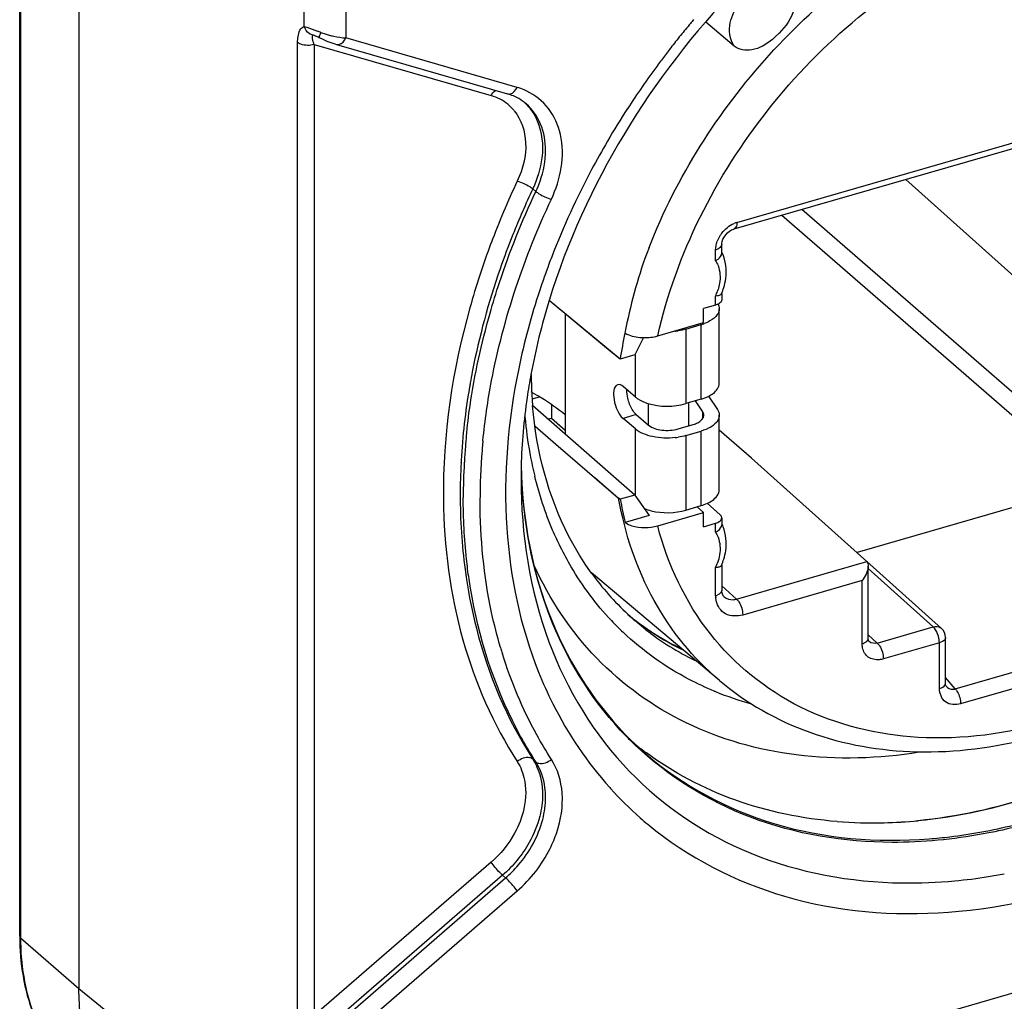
# Model space of a CAD drawing. Header units: millimetres. Extents: x 0 to 420, y 0 to 297.
# Tile 373 of 502: x 371.77 to 373.37, y 136.74 to 138.34. Entities that reach past the tile are written whole.
import ezdxf

# ---------------------------------------------------------------- set-up
doc = ezdxf.new("R2010")
doc.units = ezdxf.units.MM
doc.header["$LTSCALE"] = 23.1
doc.layers.get('0').update_dxf_attribs({"linetype": 'CONTINUOUS'})

msp = doc.modelspace()

# ---------------------------------------------------------------- linework, layer by layer
at = {"color": 7, "linetype": 'CONTINUOUS'}
for p, q in [((371.7708, 136.8453), (371.7708, 138.9238)), ((371.7721, 138.9213), (371.7721, 136.8428)), ((371.8671, 138.839), (371.8671, 136.7605)), ((372.2337, 138.325), (372.2337, 138.5399)), ((372.3013, 138.5313), (372.3013, 138.3064)), ((372.933, 138.2931), (372.8868, 138.3323)), ((373.0062, 138.3143), (372.9997, 138.3081)), ((372.2228, 136.72), (372.2228, 138.2991)), ((372.2487, 138.3108), (372.2479, 138.3108)), ((372.2505, 138.3105), (372.2487, 138.3108)), ((372.2499, 138.2957), (372.5375, 138.2126)), ((372.2499, 138.2957), (372.2499, 136.7166)), ((372.2504, 138.3106), (372.2507, 138.3105)), ((372.2507, 138.3105), (372.2516, 138.3101)), ((372.2516, 138.3101), (372.2529, 138.3096)), ((372.2529, 138.3096), (372.2545, 138.3088)), ((372.2545, 138.3088), (372.2563, 138.308)), ((372.2563, 138.308), (372.2578, 138.3072)), ((372.2577, 138.3076), (372.2578, 138.3072)), ((372.2578, 138.3072), (372.2636, 138.3043)), ((372.2636, 138.3043), (372.2701, 138.3014)), ((372.2701, 138.3014), (372.2767, 138.2988)), ((372.2767, 138.2988), (372.2832, 138.2966)), ((372.2832, 138.2966), (372.2858, 138.2958)), ((372.2858, 138.2958), (372.5642, 138.2154)), ((372.5798, 138.226), (372.3013, 138.3064)), ((372.9372, 138.0063), (373.9565, 138.3006)), ((372.9328, 137.9958), (373.9521, 138.29)), ((373.212, 138.0764), (373.5327, 137.7881)), ((372.6053, 138.061), (372.6103, 138.0567)), ((373.4907, 137.6384), (373.0427, 138.0275)), ((373.0104, 138.0182), (373.4585, 137.6291)), ((372.922, 137.9893), (372.9252, 137.992)), ((372.9252, 137.992), (372.9286, 137.9941)), ((372.9286, 137.9941), (372.932, 137.9955)), ((372.932, 137.9955), (372.9328, 137.9958)), ((372.9127, 137.9721), (372.9133, 137.9754)), ((372.9133, 137.9754), (372.9146, 137.9789)), ((372.9146, 137.9789), (372.9166, 137.9826)), ((372.9166, 137.9826), (372.9191, 137.9861)), ((372.9191, 137.9861), (372.922, 137.9893)), ((372.7944, 137.9658), (372.7906, 137.9558)), ((372.9026, 137.9441), (372.9026, 137.9617)), ((372.9126, 137.9704), (372.9127, 137.9721)), ((372.9126, 137.9564), (372.9126, 137.9704)), ((372.7473, 137.7838), (372.632, 137.8796)), ((372.7156, 137.8101), (372.632, 137.8796)), ((372.9058, 137.8869), (372.9026, 137.8866)), ((372.9026, 137.872), (372.9026, 137.8866)), ((372.9126, 137.8905), (372.9126, 137.8806)), ((372.9026, 137.872), (372.8831, 137.8664)), ((372.8831, 137.8434), (372.8831, 137.8664)), ((372.9065, 137.8735), (372.9026, 137.872)), ((372.9066, 137.8736), (372.9079, 137.8704)), ((372.9085, 137.7448), (372.9085, 137.866)), ((372.6581, 137.8579), (372.6581, 137.6636)), ((372.8084, 137.8218), (372.8831, 137.8434)), ((372.8544, 137.8329), (372.879, 137.8402)), ((372.8544, 137.8329), (372.8544, 137.7117)), ((372.879, 137.7189), (372.879, 137.8402)), ((372.7855, 137.819), (372.7715, 137.7908)), ((372.7343, 137.7945), (372.7156, 137.8101)), ((372.7473, 137.7838), (372.7343, 137.7945)), ((372.7715, 137.7908), (372.7473, 137.7838)), ((372.7723, 137.7223), (372.7723, 137.7908)), ((372.7723, 137.7223), (372.752, 137.7395)), ((372.6044, 137.7195), (372.6163, 137.7229)), ((372.879, 137.7189), (372.8544, 137.7117)), ((372.8912, 137.7238), (372.9055, 137.7022)), ((372.7715, 137.563), (372.6051, 137.7079)), ((372.6356, 137.7106), (372.6356, 137.6882)), ((372.7937, 137.6768), (372.7937, 137.7117)), ((372.859, 137.6756), (372.859, 137.7117)), ((372.8816, 137.6985), (372.8699, 137.7162)), ((372.6297, 137.6865), (372.6356, 137.6882)), ((372.6356, 137.6882), (372.6581, 137.6682)), ((372.7735, 137.6939), (372.752, 137.6876)), ((372.7723, 137.6704), (372.752, 137.6876)), ((372.7735, 137.6939), (372.7937, 137.6768)), ((372.8816, 137.6874), (372.8816, 137.6985)), ((372.9085, 137.5716), (372.9085, 137.6928)), ((372.6094, 137.6747), (372.6429, 137.6459)), ((372.6094, 137.6747), (372.6429, 137.6459)), ((372.6454, 137.6794), (372.6581, 137.6682)), ((372.8418, 137.6705), (372.8663, 137.6777)), ((372.7723, 137.563), (372.7723, 137.6704)), ((372.8544, 137.6597), (372.879, 137.667)), ((372.8544, 137.6597), (372.8544, 137.5385)), ((372.879, 137.5457), (372.879, 137.667)), ((372.9611, 137.6231), (372.9085, 137.6685)), ((372.6429, 137.6459), (372.7449, 137.5581)), ((372.6429, 137.6459), (372.651, 137.6389)), ((373.1483, 137.4548), (372.9611, 137.6231)), ((372.7062, 137.5914), (372.7449, 137.5581)), ((372.7715, 137.563), (372.7475, 137.5561)), ((372.7715, 137.563), (372.7948, 137.5294)), ((372.7475, 137.5561), (372.7449, 137.5581)), ((372.8544, 137.5385), (372.879, 137.5457)), ((372.8831, 137.5344), (372.8725, 137.5438)), ((372.91, 137.5308), (372.8891, 137.5496)), ((373.3898, 137.5435), (373.1328, 137.4693)), ((372.7948, 137.5294), (372.7555, 137.5181)), ((372.8084, 137.5129), (372.8831, 137.5344)), ((372.8831, 137.5114), (372.8831, 137.5344)), ((372.8831, 137.5114), (372.9026, 137.517)), ((372.9026, 137.5024), (372.9026, 137.517)), ((372.9126, 137.5258), (372.9126, 137.5147)), ((372.9126, 137.4488), (372.9126, 137.4079)), ((372.9368, 137.3937), (373.1483, 137.4548)), ((373.2698, 137.3461), (373.1486, 137.4551)), ((373.1509, 137.3296), (373.1509, 137.4475)), ((372.9088, 137.2613), (372.701, 137.4365)), ((372.9058, 137.4453), (372.9026, 137.445)), ((372.9026, 137.3992), (372.9026, 137.445)), ((373.1509, 137.4435), (373.2565, 137.3485)), ((372.9126, 137.4151), (372.9368, 137.3937)), ((373.1409, 137.4238), (372.9467, 137.3678)), ((373.1409, 137.3209), (373.1409, 137.4238)), ((372.9127, 137.4056), (372.9126, 137.4079)), ((372.9136, 137.4019), (372.9127, 137.4056)), ((372.915, 137.3991), (372.9136, 137.4019)), ((372.9166, 137.3974), (372.915, 137.3991)), ((372.9036, 137.3906), (372.9028, 137.3958)), ((372.9164, 137.3973), (372.9165, 137.3972)), ((372.7713, 137.3586), (372.7708, 137.359)), ((372.7892, 137.3439), (372.7713, 137.3586)), ((373.1656, 137.3222), (373.1509, 137.3354)), ((373.1656, 137.3222), (373.2565, 137.3485)), ((373.2585, 137.3464), (373.2565, 137.3485)), ((373.2604, 137.3438), (373.2585, 137.3464)), ((373.2688, 137.3469), (373.2698, 137.3461)), ((373.1511, 137.3276), (373.1509, 137.3296)), ((373.1515, 137.326), (373.1511, 137.3276)), ((373.152, 137.325), (373.1515, 137.326)), ((373.1524, 137.3246), (373.152, 137.325)), ((373.2665, 137.3226), (373.1755, 137.2963)), ((373.2665, 137.3226), (373.2663, 137.3261)), ((373.2665, 137.2481), (373.2665, 137.3226)), ((373.2765, 137.2568), (373.2765, 137.3312)), ((373.2925, 137.2478), (373.5841, 137.332)), ((373.5927, 137.3074), (373.3011, 137.2232)), ((373.2925, 137.2478), (373.2765, 137.2659)), ((373.2766, 137.2551), (373.2765, 137.2568)), ((373.277, 137.2532), (373.2766, 137.2551)), ((373.2776, 137.2521), (373.277, 137.2532)), ((373.2779, 137.2517), (373.2776, 137.2521)), ((372.6053, 137.1333), (372.6103, 137.1289)), ((372.7304, 137.0872), (372.7318, 137.0856)), ((372.7305, 137.0873), (372.7319, 137.0856)), ((372.5375, 136.9656), (372.2499, 136.7166)), ((372.5561, 136.9445), (372.2583, 136.6865)), ((372.2827, 136.699), (372.5611, 136.9401)), ((372.5611, 136.9401), (372.5561, 136.9445)), ((372.3013, 136.6778), (372.5798, 136.919)), ((371.7721, 136.8428), (371.8671, 136.7605)), ((372.5901, 136.5233), (373.541, 136.7977)), ((371.8671, 136.7605), (372.2337, 136.4614))]:
    msp.add_line(p, q, dxfattribs=at)
for centre, radius, start, end in [((373.9352, 137.4287), 1.4016, 139.9763, 141.0191), ((373.936, 137.4281), 1.4027, 139.6554, 139.9764), ((372.0173, 137.6951), 0.6663, 68.5792, 69.0852), ((372.3148, 138.4601), 0.1544, 249.4791, 252.1265), ((372.3166, 138.4654), 0.1601, 252.1083, 254.6923), ((373.9328, 137.4307), 1.3986, 141.019, 142.0706), ((372.9252, 138.389), 0.11, 309.3269, 312.5899), ((373.9288, 137.4338), 1.3935, 142.2011, 143.1026), ((373.9309, 137.4322), 1.3961, 142.0709, 142.2013), ((373.9266, 137.4355), 1.3907, 143.1029, 143.5223), ((373.9213, 137.4393), 1.3841, 143.5191, 147.086), ((372.5508, 138.1255), 0.1046, 67.2088, 73.9177), ((372.5519, 138.1283), 0.1016, 64.4642, 67.1867), ((372.5157, 138.1368), 0.0789, 62.5403, 73.9411), ((372.5176, 138.1407), 0.0745, 50.9775, 62.5047), ((372.5443, 138.1414), 0.0766, 49.1462, 59.964), ((372.5339, 138.1396), 0.0847, 44.5823, 46.9026), ((372.5183, 138.1418), 0.0733, 41.2305, 50.8858), ((372.5175, 138.141), 0.0744, 39.1275, 41.2384), ((373.9026, 137.4514), 1.362, 147.0862, 149.7011), ((373.8156, 137.4917), 1.3657, 154.7827, 159.3881), ((373.826, 137.4864), 1.3492, 154.7906, 158.2379), ((372.9495, 137.9648), 0.0433, 106.4544, 112.8792), ((372.9498, 137.9592), 0.0475, 153.5648, 159.6517), ((372.9531, 137.9575), 0.0513, 147.8441, 153.5477), ((372.9562, 137.9556), 0.0549, 142.3783, 147.8647), ((372.896, 137.9846), 0.0238, 286.0742, 294.4035), ((373.7799, 137.5104), 1.2256, 158.9484, 159.5565), ((373.5475, 137.6795), 0.8058, 159.9438, 169.4906), ((372.8313, 137.9207), 0.079, 340.5389, 342.5883), ((372.8201, 137.9297), 0.1002, 336.9215, 342.9832), ((373.6553, 137.5633), 1.0711, 162.8266, 169.4635), ((372.8286, 137.9217), 0.0818, 334.6486, 340.5219), ((372.8937, 137.866), 0.0149, 357.5564, 0.1128), ((372.8561, 137.918), 0.0812, 286.3801, 289.9346), ((373.549, 137.6559), 0.8119, 167.8778, 170.9399), ((372.8247, 137.9403), 0.1114, 275.8493, 278.8459), ((373.6219, 137.5478), 1.1357, 169.0509, 169.987), ((373.2869, 137.7637), 0.6842, 180.3735, 182.8655), ((373.5592, 137.5576), 1.0723, 170.298, 176.7164), ((373.6106, 137.5498), 1.1242, 169.988, 170.345), ((372.4211, 137.3892), 0.3867, 61.7269, 61.9917), ((373.2696, 137.7629), 0.6669, 182.8714, 183.9382), ((373.2617, 137.7624), 0.659, 183.9393, 184.4815), ((373.2577, 137.762), 0.655, 184.4818, 184.7436), ((373.2433, 137.7469), 0.6532, 184.9854, 190.2477), ((373.5501, 137.5543), 1.0581, 174.3448, 174.5648), ((372.6889, 137.6634), 0.0308, 179.6241, 183.0045), ((372.8247, 137.7666), 0.111, 276.2974, 278.8462), ((373.5333, 137.5558), 1.0412, 175.1257, 175.8848), ((373.5439, 137.5549), 1.0519, 174.5644, 175.126), ((373.5478, 137.5517), 1.0285, 174.7717, 175.3486), ((373.5548, 137.5511), 1.0355, 174.4514, 174.772), ((373.5217, 137.5566), 1.0296, 175.885, 176.5357), ((373.5062, 137.5546), 0.9868, 175.3199, 180.0582), ((373.2164, 137.7424), 0.6259, 190.2837, 190.5195), ((373.2032, 137.7398), 0.6125, 190.5089, 193.7898), ((373.4784, 137.5628), 0.9912, 176.9675, 179.9866), ((373.5057, 137.5616), 1.0186, 176.7684, 176.9804), ((373.4854, 137.5585), 0.9932, 176.7327, 179.9845), ((373.5146, 137.5571), 1.0224, 176.5362, 176.7475), ((373.4542, 137.5887), 0.868, 178.5917, 179.9969), ((373.396, 137.6283), 0.8098, 181.2971, 182.8177), ((373.3982, 137.6283), 0.812, 181.6632, 182.7885), ((373.3896, 137.6279), 0.8034, 182.7899, 183.1133), ((373.406, 137.5621), 0.9188, 179.9376, 187.5322), ((373.3226, 137.6568), 0.5838, 189.9353, 193.75), ((372.9074, 137.5258), 0.00518, 352.0434, 14.0604), ((372.8552, 137.4872), 0.0644, 21.9934, 25.638), ((372.8286, 137.48), 0.0818, 334.6472, 340.5219), ((372.8201, 137.4881), 0.1002, 336.9215, 342.982), ((373.1325, 137.4475), 0.0184, 356.4184, 359.9928), ((373.3494, 137.5556), 0.8619, 187.6016, 188.663), ((373.0684, 137.7016), 0.4536, 215.8215, 227.1676), ((372.896, 137.4221), 0.0239, 286.0765, 294.1199), ((372.9526, 137.4005), 0.05, 181.493, 185.4126), ((373.0366, 137.7064), 0.4366, 230.6573, 232.6561), ((373.0631, 137.6963), 0.4461, 227.2083, 229.1746), ((373.0513, 137.7233), 0.459, 230.8658, 232.4787), ((373.0794, 137.6849), 0.4756, 223.2835, 226.5329), ((373.0387, 137.7091), 0.44, 232.658, 235.6814), ((373.0516, 137.7236), 0.4594, 232.479, 234.575), ((373.0522, 137.7244), 0.4604, 234.575, 235.3376), ((373.0763, 137.7131), 0.4677, 232.1341, 243.7264), ((373.0572, 137.7322), 0.4697, 235.368, 243.5645), ((373.0402, 137.7114), 0.4428, 235.6794, 236.5375), ((373.0443, 137.7179), 0.4505, 236.5608, 244.1262), ((373.1457, 137.3295), 0.00516, 351.6456, 1.2109), ((373.225, 137.3218), 0.0415, 5.9888, 10.8929), ((373.2787, 137.5289), 0.7568, 196.4391, 197.0132), ((373.2751, 137.5278), 0.7531, 197.0134, 197.2428), ((373.2713, 137.2567), 0.00516, 351.644, 1.2108), ((373.0942, 137.7135), 0.5078, 247.5783, 247.8167), ((373.0993, 137.7268), 0.5221, 247.8495, 254.5979), ((373.1484, 137.5516), 0.5461, 224.231, 225.4427), ((373.1474, 137.5505), 0.5446, 225.4428, 226.3989), ((373.1123, 137.5808), 0.5432, 231.4467, 231.7815), ((373.1426, 137.5499), 0.5397, 227.2166, 229.0851), ((373.1131, 137.582), 0.5446, 231.7822, 233.6122), ((373.1725, 137.4841), 0.5942, 222.1273, 228.6416), ((373.1703, 137.4818), 0.591, 228.653, 231.8671), ((373.1575, 137.7569), 0.7273, 265.4907, 271.4422), ((373.1569, 137.7498), 0.7202, 265.4936, 271.5866), ((373.1563, 137.8107), 0.7811, 271.4286, 275.5575), ((373.1555, 137.8058), 0.7762, 271.5695, 275.6315), ((373.217, 137.7325), 0.8006, 269.2172, 275.3368), ((373.2119, 137.7908), 0.8591, 275.3137, 278.9852), ((373.2063, 137.8277), 0.8963, 278.9713, 280.6654)]:
    msp.add_arc(centre, radius, start, end, dxfattribs=at)
for points, knots in [([(373.0862, 138.5215), (373.0329, 138.4808), (372.8356, 138.3044), (372.69, 138.0682), (372.6319, 137.8796)], [0, 0, 0, 0, 0.253701, 1, 1, 1, 1]), ([(372.7944, 137.9658), (372.8392, 138.0802), (372.9734, 138.2921), (373.1709, 138.4469), (373.2799, 138.5021)], [0, 0, 0, 0, 0.50147, 1, 1, 1, 1]), ([(372.8084, 137.8218), (372.8385, 137.9549), (372.9672, 138.209), (373.1849, 138.3916), (373.3085, 138.4539)], [0, 0, 0, 0, 0.496445, 1, 1, 1, 1]), ([(372.9257, 138.3125), (372.9242, 138.3246), (372.9302, 138.351), (372.9551, 138.3806), (372.9892, 138.3967), (373.0139, 138.3911), (373.022, 138.3846)], [0, 0, 0, 0, 0.252177, 0.528089, 0.784101, 1, 1, 1, 1]), ([(373.022, 138.3846), (373.026, 138.3811), (373.032, 138.3704), (373.03, 138.3431), (373.0166, 138.325), (373.0062, 138.3143)], [0, 0, 0, 0, 0.202215, 0.431845, 1, 1, 1, 1]), ([(372.2228, 138.2991), (372.2228, 138.3023), (372.2232, 138.3113), (372.2274, 138.3237), (372.2337, 138.325)], [0, 0, 0, 0, 0.33241, 1, 1, 1, 1]), ([(372.2337, 138.325), (372.2351, 138.3247), (372.2424, 138.3227), (372.2494, 138.3198), (372.2552, 138.3176)], [0, 0, 0, 0, 0.188053, 1, 1, 1, 1]), ([(372.2607, 138.3155), (372.2603, 138.3146), (372.2592, 138.312), (372.2579, 138.3095), (372.2577, 138.3076)], [0, 0, 0, 0, 0.344664, 1, 1, 1, 1]), ([(372.2499, 138.2957), (372.2428, 138.2936), (372.2327, 138.2938), (372.2243, 138.2979), (372.2228, 138.2991)], [0, 0, 0, 0, 0.793274, 1, 1, 1, 1]), ([(372.2499, 138.2957), (372.2486, 138.2989), (372.2472, 138.3031), (372.2464, 138.3099), (372.2479, 138.3108)], [0, 0, 0, 0, 0.664477, 1, 1, 1, 1]), ([(372.2744, 138.3111), (372.2767, 138.3104), (372.2856, 138.3082), (372.2946, 138.3068), (372.3013, 138.3064)], [0, 0, 0, 0, 0.266156, 1, 1, 1, 1]), ([(372.2858, 138.2959), (372.2872, 138.2955), (372.294, 138.2955), (372.299, 138.3017), (372.3013, 138.3064)], [0, 0, 0, 0, 0.209697, 1, 1, 1, 1]), ([(372.995, 138.3039), (372.9852, 138.296), (372.9657, 138.2839), (372.9404, 138.2869), (372.933, 138.2931)], [0, 0, 0, 0, 0.565893, 1, 1, 1, 1]), ([(372.5642, 138.2154), (372.5656, 138.2151), (372.5725, 138.2151), (372.5775, 138.2213), (372.5798, 138.226)], [0, 0, 0, 0, 0.207464, 1, 1, 1, 1]), ([(372.6355, 138.0442), (372.6506, 138.0762), (372.6614, 138.1313), (372.6341, 138.1935), (372.6092, 138.2135), (372.5957, 138.2199)], [0, 0, 0, 0, 0.537096, 0.772963, 1, 1, 1, 1]), ([(372.6261, 138.1234), (372.6261, 138.138), (372.6213, 138.1665), (372.6046, 138.1905), (372.5944, 138.1993)], [0, 0, 0, 0, 0.520071, 1, 1, 1, 1]), ([(372.5752, 138.188), (372.5868, 138.1737), (372.5996, 138.1328), (372.5891, 138.0929), (372.5801, 138.0736)], [0, 0, 0, 0, 0.462637, 1, 1, 1, 1]), ([(372.5942, 138.1991), (372.5986, 138.1947), (372.6147, 138.1743), (372.6211, 138.1473), (372.6211, 138.1277)], [0, 0, 0, 0, 0.239413, 1, 1, 1, 1]), ([(373.2317, 137.0333), (373.3621, 137.0461), (373.6292, 137.14), (373.9545, 137.412), (374.1773, 137.7729), (374.232, 138.0506), (374.2261, 138.1815)], [0, 0, 0, 0, 0.239131, 0.499995, 0.760862, 1, 1, 1, 1]), ([(372.7267, 138.1385), (372.7178, 138.1233), (372.6839, 138.0625), (372.6548, 137.9991), (372.6361, 137.9506)], [0, 0, 0, 0, 0.252794, 1, 1, 1, 1]), ([(374.2271, 138.143), (374.2271, 138.0136), (374.1648, 137.7437), (373.9401, 137.3954), (373.6196, 137.1348), (373.3592, 137.0456), (373.2319, 137.0332)], [0, 0, 0, 0, 0.241498, 0.501974, 0.761308, 1, 1, 1, 1]), ([(372.6211, 138.1277), (372.6211, 138.1222), (372.6196, 138.0993), (372.6127, 138.0768), (372.6053, 138.061)], [0, 0, 0, 0, 0.239216, 1, 1, 1, 1]), ([(372.6103, 138.0567), (372.6128, 138.0621), (372.6216, 138.0833), (372.6261, 138.1064), (372.6261, 138.1234)], [0, 0, 0, 0, 0.26133, 1, 1, 1, 1]), ([(372.5801, 138.0736), (372.5872, 138.0718), (372.5959, 138.0677), (372.6037, 138.0624), (372.6053, 138.061)], [0, 0, 0, 0, 0.782282, 1, 1, 1, 1]), ([(372.5357, 137.8587), (372.5405, 137.8754), (372.5612, 137.9429), (372.5876, 138.0086), (372.6103, 138.0567)], [0, 0, 0, 0, 0.246534, 1, 1, 1, 1]), ([(372.6103, 138.0567), (372.6118, 138.0554), (372.6196, 138.05), (372.6283, 138.046), (372.6355, 138.0442)], [0, 0, 0, 0, 0.217718, 1, 1, 1, 1]), ([(372.5242, 137.6512), (372.5274, 137.684), (372.5471, 137.8193), (372.5914, 137.9505), (372.6355, 138.0442)], [0, 0, 0, 0, 0.241787, 1, 1, 1, 1]), ([(372.9372, 138.0063), (372.9372, 138.0051), (372.937, 138.0014), (372.9353, 137.9965), (372.9328, 137.9958)], [0, 0, 0, 0, 0.318006, 1, 1, 1, 1]), ([(372.5729, 137.9866), (372.5656, 137.9682), (372.5384, 137.8955), (372.5179, 137.8203), (372.5069, 137.7635)], [0, 0, 0, 0, 0.254636, 1, 1, 1, 1]), ([(372.5373, 137.9725), (372.5244, 137.938), (372.4801, 137.8036), (372.4588, 137.661), (372.4599, 137.5562)], [0, 0, 0, 0, 0.26004, 1, 1, 1, 1]), ([(372.9125, 137.9704), (372.9126, 137.968), (372.9097, 137.9649), (372.9068, 137.9633), (372.9058, 137.9629)], [0, 0, 0, 0, 0.69261, 1, 1, 1, 1]), ([(372.9026, 137.9441), (372.904, 137.9449), (372.9085, 137.9477), (372.9126, 137.9526), (372.9126, 137.9564)], [0, 0, 0, 0, 0.303281, 1, 1, 1, 1]), ([(372.9026, 137.9441), (372.9042, 137.9416), (372.9099, 137.9303), (372.9106, 137.9168), (372.9091, 137.9073)], [0, 0, 0, 0, 0.235323, 1, 1, 1, 1]), ([(372.916, 137.9004), (372.9174, 137.9052), (372.9216, 137.9237), (372.9193, 137.9441), (372.9133, 137.9567)], [0, 0, 0, 0, 0.262488, 1, 1, 1, 1]), ([(372.6315, 137.9384), (372.6263, 137.9244), (372.6067, 137.8689), (372.5913, 137.8118), (372.5824, 137.7688)], [0, 0, 0, 0, 0.253739, 1, 1, 1, 1]), ([(372.9088, 137.2613), (372.9519, 137.2249), (373.0549, 137.1665), (373.2336, 137.1361), (373.4236, 137.1609), (373.6778, 137.2639), (373.9481, 137.4997), (374.0765, 137.7611), (374.106, 137.8973)], [0, 0, 0, 0, 0.107205, 0.219107, 0.338623, 0.466237, 0.735427, 1, 1, 1, 1]), ([(374.0854, 137.8815), (374.0495, 137.723), (373.9214, 137.4963), (373.6714, 137.2866), (373.4567, 137.1855), (373.238, 137.1554), (373.0369, 137.2036), (372.881, 137.3297), (372.8248, 137.4498), (372.8084, 137.5129)], [0, 0, 0, 0, 0.275282, 0.415954, 0.549358, 0.671572, 0.783076, 0.889656, 1, 1, 1, 1]), ([(372.9123, 137.8905), (372.9117, 137.8889), (372.909, 137.8876), (372.9066, 137.8871), (372.9058, 137.8869)], [0, 0, 0, 0, 0.678186, 1, 1, 1, 1]), ([(372.9126, 137.8806), (372.9126, 137.8784), (372.9101, 137.8754), (372.9074, 137.8739), (372.9065, 137.8735)], [0, 0, 0, 0, 0.68725, 1, 1, 1, 1]), ([(372.4972, 137.6586), (372.4988, 137.6752), (372.5071, 137.7426), (372.5216, 137.8093), (372.5357, 137.8587)], [0, 0, 0, 0, 0.245423, 1, 1, 1, 1]), ([(372.9075, 137.8603), (372.9069, 137.859), (372.9037, 137.853), (372.898, 137.8487), (372.8934, 137.8461)], [0, 0, 0, 0, 0.216584, 1, 1, 1, 1]), ([(372.7553, 137.8265), (372.7572, 137.8252), (372.7666, 137.8206), (372.7773, 137.8192), (372.7855, 137.819)], [0, 0, 0, 0, 0.216438, 1, 1, 1, 1]), ([(372.5824, 137.7688), (372.5648, 137.6838), (372.5503, 137.5156), (372.5849, 137.3493), (372.6147, 137.275)], [0, 0, 0, 0, 0.520148, 1, 1, 1, 1]), ([(372.6022, 137.7592), (372.5999, 137.7467), (372.5917, 137.6973), (372.5873, 137.6473), (372.5864, 137.61)], [0, 0, 0, 0, 0.254904, 1, 1, 1, 1]), ([(372.7435, 137.7423), (372.7356, 137.74), (372.7363, 137.7183), (372.7417, 137.7015), (372.748, 137.691), (372.752, 137.6876)], [0, 0, 0, 0, 0.417722, 0.73506, 1, 1, 1, 1]), ([(372.8914, 137.7238), (372.8939, 137.7251), (372.9018, 137.7296), (372.9086, 137.7384), (372.9085, 137.7448)], [0, 0, 0, 0, 0.309067, 1, 1, 1, 1]), ([(372.6043, 137.7298), (372.6093, 137.7271), (372.6281, 137.7164), (372.646, 137.704), (372.6581, 137.6937)], [0, 0, 0, 0, 0.264212, 1, 1, 1, 1]), ([(372.7723, 137.7223), (372.7736, 137.7212), (372.7796, 137.7168), (372.7867, 137.7138), (372.7922, 137.7121)], [0, 0, 0, 0, 0.222425, 1, 1, 1, 1]), ([(372.7006, 137.4361), (372.687, 137.4549), (372.6362, 137.5376), (372.6111, 137.6346), (372.605, 137.7079)], [0, 0, 0, 0, 0.239962, 1, 1, 1, 1]), ([(372.8663, 137.6777), (372.8688, 137.6785), (372.876, 137.6809), (372.8836, 137.6875), (372.8836, 137.6928)], [0, 0, 0, 0, 0.325955, 1, 1, 1, 1]), ([(372.9085, 137.6928), (372.9086, 137.6902), (372.9044, 137.6765), (372.8895, 137.6701), (372.879, 137.667)], [0, 0, 0, 0, 0.19448, 1, 1, 1, 1]), ([(372.7937, 137.6768), (372.7995, 137.6718), (372.8164, 137.6671), (372.8332, 137.668), (372.8418, 137.6705)], [0, 0, 0, 0, 0.461486, 1, 1, 1, 1]), ([(372.8369, 137.6563), (372.8247, 137.6549), (372.8021, 137.6559), (372.78, 137.6638), (372.7723, 137.6704)], [0, 0, 0, 0, 0.548921, 1, 1, 1, 1]), ([(372.6503, 137.4784), (372.6458, 137.4875), (372.6286, 137.5247), (372.6157, 137.5638), (372.6084, 137.5938)], [0, 0, 0, 0, 0.246038, 1, 1, 1, 1]), ([(372.5862, 137.5888), (372.5862, 137.4993), (372.6126, 137.325), (372.7051, 137.1728), (372.7627, 137.1133)], [0, 0, 0, 0, 0.519327, 1, 1, 1, 1]), ([(372.5871, 137.5885), (372.5912, 137.5052), (372.6245, 137.3435), (372.719, 137.2065), (372.776, 137.1538)], [0, 0, 0, 0, 0.518358, 1, 1, 1, 1]), ([(372.7571, 137.1706), (372.7061, 137.223), (372.6222, 137.3544), (372.5916, 137.506), (372.5874, 137.5842)], [0, 0, 0, 0, 0.482941, 1, 1, 1, 1]), ([(372.5016, 137.4263), (372.5, 137.4371), (372.4944, 137.4811), (372.4922, 137.5254), (372.4922, 137.5587)], [0, 0, 0, 0, 0.246397, 1, 1, 1, 1]), ([(372.8892, 137.5495), (372.892, 137.5508), (372.9007, 137.5554), (372.9086, 137.5647), (372.9085, 137.5716)], [0, 0, 0, 0, 0.313003, 1, 1, 1, 1]), ([(372.4599, 137.5562), (372.4607, 137.4791), (372.48, 137.3292), (372.5408, 137.19), (372.5801, 137.1293)], [0, 0, 0, 0, 0.516089, 1, 1, 1, 1]), ([(372.5529, 137.3147), (372.5473, 137.3335), (372.5275, 137.4117), (372.5196, 137.4926), (372.5195, 137.5536)], [0, 0, 0, 0, 0.243285, 1, 1, 1, 1]), ([(372.9088, 137.2613), (372.866, 137.2974), (372.7919, 137.3889), (372.7551, 137.5001), (372.7449, 137.5581)], [0, 0, 0, 0, 0.487108, 1, 1, 1, 1]), ([(372.7555, 137.5181), (372.7588, 137.5159), (372.7756, 137.5088), (372.7949, 137.509), (372.8084, 137.5129)], [0, 0, 0, 0, 0.221718, 1, 1, 1, 1]), ([(372.9026, 137.517), (372.9039, 137.5174), (372.9079, 137.5188), (372.9121, 137.5221), (372.9125, 137.525)], [0, 0, 0, 0, 0.31751, 1, 1, 1, 1]), ([(372.9026, 137.5024), (372.904, 137.5032), (372.9085, 137.506), (372.9126, 137.511), (372.9126, 137.5147)], [0, 0, 0, 0, 0.303286, 1, 1, 1, 1]), ([(372.916, 137.4587), (372.9173, 137.4632), (372.9213, 137.4804), (372.9198, 137.4992), (372.9149, 137.5113)], [0, 0, 0, 0, 0.261459, 1, 1, 1, 1]), ([(372.9026, 137.5024), (372.9042, 137.4999), (372.9099, 137.4886), (372.9106, 137.4752), (372.9091, 137.4656)], [0, 0, 0, 0, 0.235323, 1, 1, 1, 1]), ([(372.7331, 137.3588), (372.7083, 137.3852), (372.6789, 137.4246), (372.6558, 137.4674), (372.6503, 137.4784)], [0, 0, 0, 0, 0.746404, 1, 1, 1, 1]), ([(373.2339, 137.1446), (373.1681, 137.134), (373.0373, 137.1296), (372.8523, 137.1816), (372.7008, 137.2904), (372.6325, 137.3932), (372.6074, 137.4484)], [0, 0, 0, 0, 0.267438, 0.516725, 0.75675, 1, 1, 1, 1]), ([(372.9123, 137.4488), (372.9117, 137.4472), (372.909, 137.4459), (372.9066, 137.4454), (372.9058, 137.4453)], [0, 0, 0, 0, 0.678168, 1, 1, 1, 1]), ([(372.4973, 137.4258), (372.5014, 137.3991), (372.522, 137.2967), (372.5633, 137.1982), (372.6053, 137.1333)], [0, 0, 0, 0, 0.25922, 1, 1, 1, 1]), ([(372.6103, 137.1289), (372.5963, 137.1506), (372.5439, 137.2429), (372.5132, 137.3469), (372.5016, 137.4263)], [0, 0, 0, 0, 0.242848, 1, 1, 1, 1]), ([(372.9125, 137.4079), (372.9126, 137.4055), (372.9097, 137.4023), (372.9067, 137.4008), (372.9057, 137.4004)], [0, 0, 0, 0, 0.692432, 1, 1, 1, 1]), ([(372.9467, 137.3678), (372.9378, 137.3654), (372.9175, 137.3652), (372.9054, 137.3822), (372.9036, 137.3906)], [0, 0, 0, 0, 0.518536, 1, 1, 1, 1]), ([(372.9166, 137.3974), (372.9205, 137.3941), (372.9281, 137.3919), (372.935, 137.3932), (372.9368, 137.3937)], [0, 0, 0, 0, 0.72095, 1, 1, 1, 1]), ([(372.9368, 137.3937), (372.9383, 137.3924), (372.9439, 137.3848), (372.9467, 137.3752), (372.9467, 137.3678)], [0, 0, 0, 0, 0.207418, 1, 1, 1, 1]), ([(372.9005, 137.244), (372.8867, 137.2497), (372.8331, 137.2746), (372.7842, 137.3094), (372.7522, 137.3397)], [0, 0, 0, 0, 0.253086, 1, 1, 1, 1]), ([(373.1409, 137.3209), (373.1421, 137.3213), (373.146, 137.3227), (373.1503, 137.3258), (373.1508, 137.3287)], [0, 0, 0, 0, 0.299257, 1, 1, 1, 1]), ([(373.151, 137.2994), (373.1462, 137.3028), (373.1416, 137.3107), (373.1409, 137.3187), (373.1409, 137.3209)], [0, 0, 0, 0, 0.729034, 1, 1, 1, 1]), ([(373.1656, 137.3222), (373.1671, 137.3209), (373.1727, 137.3133), (373.1755, 137.3037), (373.1755, 137.2963)], [0, 0, 0, 0, 0.207424, 1, 1, 1, 1]), ([(373.2765, 137.3312), (373.2765, 137.3303), (373.2751, 137.3257), (373.27, 137.3236), (373.2665, 137.3226)], [0, 0, 0, 0, 0.193906, 1, 1, 1, 1]), ([(372.6355, 137.133), (372.6271, 137.146), (372.5947, 137.2003), (372.57, 137.2591), (372.5559, 137.3046)], [0, 0, 0, 0, 0.245838, 1, 1, 1, 1]), ([(373.1755, 137.2963), (373.1733, 137.2957), (373.1651, 137.294), (373.156, 137.2959), (373.151, 137.2994)], [0, 0, 0, 0, 0.273462, 1, 1, 1, 1]), ([(372.6147, 137.275), (372.6217, 137.2575), (372.6518, 137.1902), (372.6937, 137.1281), (372.7304, 137.0872)], [0, 0, 0, 0, 0.255129, 1, 1, 1, 1]), ([(373.2665, 137.2481), (373.2677, 137.2485), (373.2716, 137.2499), (373.2759, 137.253), (373.2764, 137.2559)], [0, 0, 0, 0, 0.299255, 1, 1, 1, 1]), ([(373.3011, 137.2232), (373.2931, 137.2211), (373.2736, 137.2219), (373.2668, 137.2402), (373.2665, 137.2481)], [0, 0, 0, 0, 0.50795, 1, 1, 1, 1]), ([(373.2925, 137.2478), (373.2937, 137.2464), (373.2986, 137.239), (373.3011, 137.23), (373.3011, 137.2232)], [0, 0, 0, 0, 0.218814, 1, 1, 1, 1]), ([(373.1897, 136.998), (373.1117, 136.9982), (372.9583, 137.0229), (372.8252, 137.1053), (372.7718, 137.1561)], [0, 0, 0, 0, 0.513937, 1, 1, 1, 1]), ([(373.1003, 137.0318), (373.0438, 137.0363), (372.9336, 137.0587), (372.8337, 137.1113), (372.79, 137.1435)], [0, 0, 0, 0, 0.510735, 1, 1, 1, 1]), ([(372.6053, 137.1333), (372.6039, 137.1345), (372.5953, 137.1381), (372.5855, 137.1338), (372.5801, 137.1293)], [0, 0, 0, 0, 0.206277, 1, 1, 1, 1]), ([(372.5801, 137.1293), (372.5829, 137.1249), (372.5929, 137.1053), (372.5949, 137.0823), (372.593, 137.0657)], [0, 0, 0, 0, 0.236478, 1, 1, 1, 1]), ([(372.6053, 137.1333), (372.6079, 137.1292), (372.6174, 137.1115), (372.6211, 137.091), (372.6211, 137.0757)], [0, 0, 0, 0, 0.239587, 1, 1, 1, 1]), ([(372.6103, 137.1289), (372.6117, 137.1277), (372.6202, 137.1242), (372.63, 137.1284), (372.6355, 137.133)], [0, 0, 0, 0, 0.206277, 1, 1, 1, 1]), ([(372.6261, 137.0714), (372.6261, 137.0767), (372.6249, 137.0967), (372.6183, 137.1166), (372.6103, 137.1289)], [0, 0, 0, 0, 0.264226, 1, 1, 1, 1]), ([(372.6443, 137.0141), (372.6511, 137.0346), (372.6579, 137.0759), (372.6459, 137.1169), (372.6355, 137.133)], [0, 0, 0, 0, 0.529985, 1, 1, 1, 1]), ([(372.7892, 137.142), (372.8489, 137.0903), (372.9983, 137.0104), (373.1656, 136.9971), (373.2499, 137.0037)], [0, 0, 0, 0, 0.482842, 1, 1, 1, 1]), ([(372.7627, 137.1133), (372.8177, 137.0563), (372.9578, 136.9627), (373.1224, 136.9333), (373.206, 136.932)], [0, 0, 0, 0, 0.486531, 1, 1, 1, 1]), ([(372.8054, 137.017), (372.8711, 136.9654), (373.0322, 136.8877), (373.3083, 136.8716), (373.5954, 136.9483), (373.7731, 137.0525), (373.8573, 137.1161)], [0, 0, 0, 0, 0.221759, 0.459657, 0.71997, 1, 1, 1, 1]), ([(372.593, 137.0657), (372.5924, 137.0612), (372.5893, 137.0429), (372.5824, 137.0253), (372.5756, 137.0129)], [0, 0, 0, 0, 0.241323, 1, 1, 1, 1]), ([(372.5611, 136.9401), (372.5684, 136.9465), (372.5952, 136.9733), (372.6144, 137.008), (372.6214, 137.0353)], [0, 0, 0, 0, 0.255506, 1, 1, 1, 1]), ([(372.5798, 136.919), (372.6018, 136.938), (372.6265, 136.9695), (372.6413, 137.0052), (372.6443, 137.0141)], [0, 0, 0, 0, 0.75487, 1, 1, 1, 1]), ([(373.3878, 137.0223), (373.3712, 137.0183), (373.3061, 137.0043), (373.2392, 136.9978), (373.1897, 136.998)], [0, 0, 0, 0, 0.256711, 1, 1, 1, 1]), ([(373.2499, 137.0037), (373.2612, 137.0046), (373.3073, 137.0092), (373.353, 137.0177), (373.3869, 137.026)], [0, 0, 0, 0, 0.245663, 1, 1, 1, 1]), ([(372.5561, 136.9445), (372.5546, 136.9458), (372.5478, 136.9524), (372.5417, 136.9596), (372.5375, 136.9656)], [0, 0, 0, 0, 0.219179, 1, 1, 1, 1]), ([(372.5798, 136.919), (372.5756, 136.925), (372.5694, 136.9322), (372.5627, 136.9388), (372.5611, 136.9401)], [0, 0, 0, 0, 0.780821, 1, 1, 1, 1]), ([(371.7708, 136.8453), (371.7708, 136.8022), (371.784, 136.718), (371.83, 136.6452), (371.8585, 136.617)], [0, 0, 0, 0, 0.518126, 1, 1, 1, 1]), ([(371.7708, 136.8453), (371.7708, 136.8449), (371.7711, 136.8439), (371.7717, 136.8431), (371.7721, 136.8428)], [0, 0, 0, 0, 0.462896, 1, 1, 1, 1]), ([(371.7721, 136.8428), (371.7721, 136.8006), (371.7847, 136.7184), (371.829, 136.6469), (371.8564, 136.6191)], [0, 0, 0, 0, 0.519454, 1, 1, 1, 1]), ([(371.8887, 136.636), (371.8851, 136.6456), (371.8722, 136.6859), (371.8671, 136.7285), (371.8671, 136.7605)], [0, 0, 0, 0, 0.241996, 1, 1, 1, 1])]:
    msp.add_open_spline(points, degree=3, knots=knots, dxfattribs=at)
for points in [[(372.2418, 138.3135), (372.2379, 138.3162), (372.235, 138.3205), (372.2337, 138.325)], [(372.2479, 138.3108), (372.2457, 138.3113), (372.2436, 138.3122), (372.2418, 138.3135)], [(372.93, 138.2982), (372.9277, 138.3026), (372.9263, 138.3076), (372.9257, 138.3125)], [(372.933, 138.2931), (372.9319, 138.2947), (372.9307, 138.2964), (372.9302, 138.2983)], [(372.5375, 138.2126), (372.5391, 138.2159), (372.5414, 138.2191), (372.5444, 138.2212)], [(372.5826, 138.2077), (372.5769, 138.211), (372.5706, 138.2136), (372.5642, 138.2154)], [(372.9127, 137.9891), (372.9179, 137.9958), (372.9249, 138.0014), (372.9326, 138.0047)], [(372.9026, 137.9617), (372.9026, 137.9665), (372.9036, 137.9713), (372.9052, 137.9757)], [(372.9091, 137.9073), (372.9085, 137.9038), (372.9077, 137.9004), (372.9067, 137.8971)], [(372.9085, 137.8654), (372.9085, 137.8637), (372.9081, 137.8619), (372.9075, 137.8603)], [(372.9079, 137.8704), (372.9083, 137.869), (372.9085, 137.8675), (372.9085, 137.866)], [(372.8544, 137.8329), (372.8503, 137.8317), (372.8461, 137.8308), (372.8418, 137.8301)], [(372.8934, 137.8461), (372.8903, 137.8444), (372.8871, 137.8429), (372.8838, 137.8417)], [(372.7855, 137.819), (372.7932, 137.8188), (372.801, 137.8197), (372.8084, 137.8218)], [(372.752, 137.7395), (372.7497, 137.7415), (372.7464, 137.7432), (372.7435, 137.7423)], [(372.7598, 137.7203), (372.7588, 137.7248), (372.7582, 137.7295), (372.7583, 137.7342)], [(372.7669, 137.7022), (372.7635, 137.7078), (372.7612, 137.714), (372.7598, 137.7203)], [(372.879, 137.7189), (372.8832, 137.7202), (372.8874, 137.7218), (372.8914, 137.7238)], [(372.7922, 137.7121), (372.812, 137.7059), (372.8346, 137.7058), (372.8544, 137.7117)], [(372.7735, 137.6939), (372.7708, 137.6962), (372.7687, 137.6992), (372.7669, 137.7022)], [(372.8836, 137.6928), (372.8836, 137.6948), (372.8828, 137.6969), (372.8816, 137.6985)], [(372.9055, 137.7022), (372.9073, 137.6995), (372.9085, 137.6961), (372.9085, 137.6928)], [(372.8544, 137.6597), (372.8503, 137.6585), (372.8461, 137.6576), (372.8418, 137.6569)], [(372.879, 137.5457), (372.8825, 137.5467), (372.8859, 137.548), (372.8892, 137.5495)], [(372.7867, 137.5408), (372.7903, 137.5394), (372.7941, 137.5383), (372.7979, 137.5373)], [(372.7979, 137.5373), (372.8162, 137.5329), (372.8363, 137.5332), (372.8544, 137.5385)], [(372.9124, 137.527), (372.9121, 137.5285), (372.9111, 137.5298), (372.91, 137.5308)], [(372.9091, 137.4656), (372.9084, 137.4612), (372.9073, 137.4569), (372.9058, 137.4527)], [(373.1483, 137.4548), (373.1502, 137.453), (373.1509, 137.4501), (373.1509, 137.4475)], [(373.1509, 137.4464), (373.1503, 137.4382), (373.1459, 137.4303), (373.1409, 137.4238)], [(373.2566, 137.3485), (373.2605, 137.3496), (373.2655, 137.3493), (373.2688, 137.3469)], [(373.2658, 137.3296), (373.2648, 137.3346), (373.263, 137.3395), (373.2604, 137.3438)], [(373.2765, 137.3312), (373.2765, 137.3366), (373.2739, 137.3425), (373.2698, 137.3461)], [(373.1656, 137.3222), (373.1613, 137.3209), (373.1558, 137.3216), (373.1525, 137.3246)], [(373.2779, 137.2516), (373.2799, 137.2493), (373.2829, 137.2477), (373.2859, 137.2473)], [(373.2859, 137.2473), (373.2881, 137.2469), (373.2904, 137.2472), (373.2925, 137.2478)], [(372.6211, 137.0757), (372.6211, 137.0638), (372.6195, 137.0519), (372.6166, 137.0404)], [(372.6214, 137.0353), (372.6244, 137.047), (372.6261, 137.0593), (372.6261, 137.0714)], [(372.6166, 137.0404), (372.6128, 137.0255), (372.6069, 137.0111), (372.5994, 136.9977)], [(372.5756, 137.0129), (372.5659, 136.9951), (372.5528, 136.9789), (372.5375, 136.9656)], [(372.5994, 136.9977), (372.5883, 136.9777), (372.5734, 136.9594), (372.5561, 136.9445)]]:
    msp.add_open_spline(points, degree=3, dxfattribs=at)

doc.saveas('drawing.dxf')
